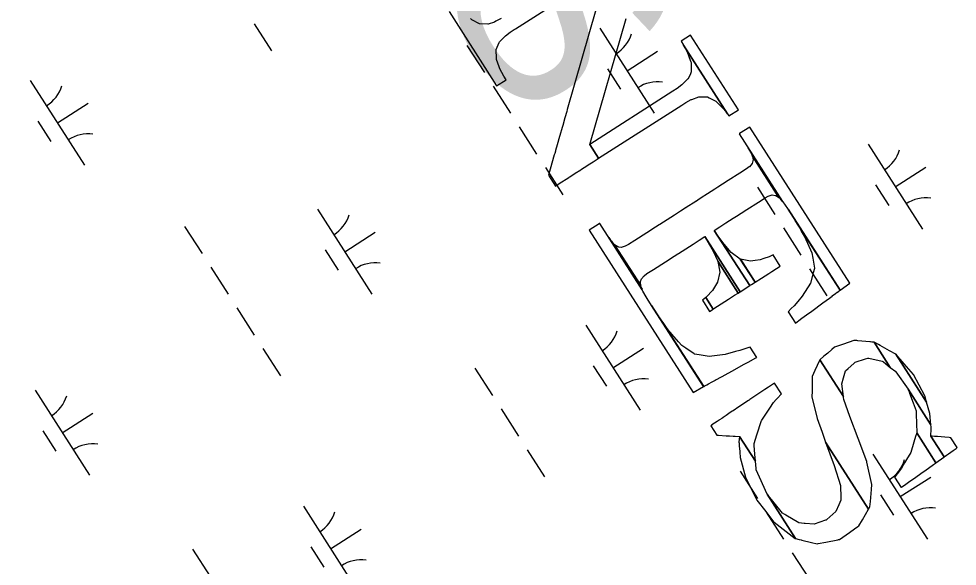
# Model space of a CAD drawing. Extents: x 3962991 to 3983549, y 181631 to 204078.
# Drawn here: x 3973732.7 to 3974198.1, y 197607.6 to 197879.1 of the extents above; entities that cross this region are included whole.
import ezdxf

# ---------------------------------------------------------------- set-up
doc = ezdxf.new("R2010")
doc.units = 0
for name, color, linetype in [('V-ANNO-MASK', 7, 'Continuous'), ('V-ANNO-MASK2', 7, 'Continuous'), ('V-TOPO-GNAM-IDEN', 7, 'Continuous'), ('V-WETL-SWMP', 7, 'Continuous')]:
    doc.layers.add(name, color=color, linetype=linetype)

msp = doc.modelspace()

# ---------------------------------------------------------------- linework, layer by layer
at = {"layer": 'V-ANNO-MASK2'}
for points in [[(3973946.13, 197882.67), (3973969.7, 197845.9), (3973974.39, 197848.91), (3973973.24, 197850.72), (3973971.31, 197854.28), (3973970.94, 197855.36), (3973969.72, 197858.96), (3973969.68, 197859.46), (3973969.41, 197863.81), (3973971.01, 197867.39), (3973971.17, 197867.75), (3973973.42, 197869.97), (3973974.06, 197870.6), (3973976.4, 197872.4), (3973978.44, 197873.75), (3973979.11, 197874.18), (3974020.31, 197900.59)], [(3974022.66, 197896.92), (3974004.76, 197834.17), (3974004.47, 197833.16), (3974003.57, 197830.02), (3974002.49, 197826.26), (3974002.17, 197825.12), (3974001.04, 197821.16), (3974000.92, 197820.73), (3973999.72, 197816.53), (3973998.95, 197813.81), (3973998.85, 197813.51), (3973998.53, 197812.33), (3973998.43, 197811.99), (3973998.31, 197811.61), (3973996.27, 197804.45), (3973995.43, 197801.5), (3973998.85, 197796.17), (3974000.79, 197797.41), (3974005.48, 197800.42), (3974005.74, 197800.58), (3974005.97, 197800.73), (3974006.73, 197801.22), (3974006.94, 197801.35), (3974008.72, 197802.5), (3974011.48, 197804.26), (3974011.76, 197804.44), (3974014.36, 197806.11), (3974015.1, 197806.59), (3974017.57, 197808.17), (3974019.64, 197809.5), (3974020.3, 197809.92), (3974015.93, 197816.75), (3974033.98, 197879.27)], [(3973971.98, 197879.29), (3973969.38, 197877.9), (3973968.61, 197877.47), (3973965.58, 197876.48), (3973965.26, 197876.36), (3973961.25, 197876.55), (3973957.42, 197878.59), (3973956.71, 197879.24)]]:
    msp.add_lwpolyline(points, dxfattribs=at)
for points in [[(3974061.18, 197868.01), (3974062.38, 197865.97), (3974084.21, 197831.91), (3974084.9, 197831), (3974089.6, 197834.01), (3974065.87, 197871.02)], [(3974057.13, 197843.16), (3974015.93, 197816.75), (3974020.3, 197809.92), (3974061.5, 197836.34), (3974063.59, 197837.63), (3974066.2, 197839), (3974066.46, 197839.11), (3974069.99, 197840.44), (3974070.36, 197840.44), (3974070.35, 197840.45), (3974073.15, 197840.41), (3974074.19, 197840.41), (3974074.3, 197840.4), (3974075.13, 197839.96), (3974077.77, 197838.54), (3974078.43, 197838.18), (3974078.59, 197838.09), (3974080.28, 197836.41), (3974080.27, 197836.43), (3974081.47, 197835.23), (3974082.06, 197834.64), (3974082.17, 197834.53), (3974082.16, 197834.55), (3974082.37, 197834.34), (3974084.21, 197831.91), (3974062.37, 197865.98), (3974063.97, 197863.04), (3974064.38, 197862.28), (3974064.42, 197862.16), (3974064.69, 197861.4), (3974065.23, 197859.89), (3974065.99, 197857.75), (3974066.13, 197857.36), (3974066.15, 197856.66), (3974066.23, 197853.84), (3974066.25, 197852.97), (3974066.26, 197852.78), (3974065.81, 197851.85), (3974064.64, 197849.36), (3974064.41, 197849.15), (3974061.76, 197846.44), (3974061.54, 197846.27), (3974059.17, 197844.52)], [(3974089.99, 197821.99), (3974089.97, 197821.98), (3974111.46, 197788.46), (3974111.62, 197788.26), (3974113.97, 197785.05), (3974114.27, 197784.64), (3974140.02, 197744.48), (3974144.79, 197747.97), (3974095.2, 197825.33), (3974090.22, 197822.14), (3974090.2, 197822.12)], [(3974096.27, 197811.59), (3974096.58, 197810.88), (3974109.66, 197790.48), (3974109.91, 197790.31), (3974110.68, 197789.38), (3974111.15, 197788.82), (3974111.46, 197788.46), (3974094.41, 197815.04), (3974095.65, 197813), (3974095.88, 197812.48)], [(3974029.76, 197765.92), (3974028.16, 197767.01), (3974041.14, 197746.76), (3974040.99, 197748.41), (3974041.12, 197748.88), (3974041.47, 197750.07), (3974042.84, 197751.63), (3974042.89, 197751.68), (3974044.27, 197752.72), (3974047.46, 197754.77), (3974053.48, 197758.63), (3974057.74, 197761.36), (3974059.55, 197762.52), (3974059.93, 197762.76), (3974063.48, 197765.04), (3974067.13, 197767.38), (3974070.19, 197769.34), (3974071.92, 197770.45), (3974072.59, 197770.88), (3974072.82, 197771.02), (3974072.89, 197771.07), (3974090.44, 197743.71), (3974095.21, 197746.76), (3974077.66, 197774.13), (3974077.74, 197774.18), (3974077.97, 197774.33), (3974078.63, 197774.75), (3974080.37, 197775.86), (3974083.43, 197777.83), (3974085.27, 197779.01), (3974087.08, 197780.17), (3974088.68, 197781.2), (3974091.01, 197782.69), (3974093.74, 197784.44), (3974099.55, 197788.16), (3974102.84, 197790.27), (3974104.37, 197791.1), (3974104.43, 197791.12), (3974106.42, 197791.71), (3974107.81, 197791.51), (3974108.13, 197791.46), (3974109.66, 197790.48), (3974096.57, 197810.89), (3974096.9, 197808.97), (3974096.81, 197808.67), (3974096.41, 197807.32), (3974095.04, 197805.75), (3974094.99, 197805.72), (3974093.62, 197804.66), (3974090.33, 197802.55), (3974084.51, 197798.82), (3974081.78, 197797.07), (3974079.46, 197795.58), (3974077.85, 197794.55), (3974076.04, 197793.39), (3974074.2, 197792.22), (3974071.14, 197790.25), (3974069.41, 197789.14), (3974068.75, 197788.72), (3974068.52, 197788.57), (3974068.44, 197788.52), (3974063.67, 197785.46), (3974063.59, 197785.41), (3974063.36, 197785.26), (3974062.7, 197784.84), (3974060.96, 197783.73), (3974057.9, 197781.76), (3974054.26, 197779.43), (3974050.71, 197777.15), (3974050.33, 197776.91), (3974048.52, 197775.75), (3974044.26, 197773.01), (3974038.24, 197769.15), (3974035.05, 197767.11), (3974033.51, 197766.3), (3974033.46, 197766.27), (3974031.47, 197765.68), (3974030.23, 197765.86)], [(3974114.26, 197784.65), (3974117.77, 197779.11), (3974140, 197744.44), (3974140.02, 197744.48)], [(3974020.5, 197777.44), (3974015.61, 197774.3), (3974067.2, 197693.82), (3974072.31, 197696.64), (3974046.55, 197736.82), (3974044.41, 197740.37), (3974043.89, 197741.25), (3974042.28, 197743.98), (3974041.96, 197744.7), (3974020.84, 197777.65), (3974020.73, 197777.59), (3974020.63, 197777.52), (3974020.61, 197777.51)], [(3974115.8, 197735.37), (3974114.23, 197733.82), (3974117.87, 197728.16), (3974119.6, 197729.44), (3974121.14, 197730.58), (3974123.36, 197732.22), (3974125.98, 197734.14), (3974131.56, 197738.24), (3974131.55, 197738.25), (3974134.72, 197740.56), (3974136.11, 197741.58), (3974136.15, 197741.63), (3974137.77, 197742.82), (3974138.63, 197743.44), (3974138.82, 197743.58), (3974139.43, 197744.04), (3974139.54, 197744.1), (3974139.65, 197744.2), (3974139.73, 197744.25), (3974139.78, 197744.28), (3974139.77, 197744.3), (3974139.8, 197744.31), (3974140, 197744.44), (3974117.76, 197779.13), (3974120.33, 197774.68), (3974120.64, 197774.13), (3974121.28, 197773.02), (3974122.24, 197771.35), (3974122.7, 197770.37), (3974123.06, 197769.57), (3974125.36, 197764.58), (3974126.1, 197762.98), (3974126.51, 197760.37), (3974127.29, 197755.45), (3974127.32, 197755.3), (3974126.7, 197753.07), (3974125.3, 197748), (3974121.27, 197741.49), (3974119.07, 197738.91), (3974117.2, 197736.72)], [(3974079.55, 197771.36), (3974077.66, 197774.13), (3974095.21, 197746.76), (3974095.29, 197746.81), (3974095.52, 197746.96), (3974096.18, 197747.39), (3974097.91, 197748.5), (3974090.56, 197759.96), (3974086.09, 197763.12), (3974082.48, 197767.29)], [(3974026.61, 197768.76), (3974025.29, 197770.7), (3974041.96, 197744.7), (3974041.8, 197745.07)], [(3974027, 197768.32), (3974026.62, 197768.75), (3974041.8, 197745.07), (3974041.56, 197745.61), (3974041.17, 197746.5), (3974041.14, 197746.76), (3974028.15, 197767.03), (3974027.64, 197767.61)], [(3974077.1, 197763.84), (3974079.38, 197758.82), (3974089.47, 197743.08), (3974090.13, 197743.51), (3974090.36, 197743.66), (3974090.44, 197743.71), (3974072.89, 197771.07), (3974074.62, 197768.21)], [(3974073.74, 197741.23), (3974073.43, 197740.88), (3974077.1, 197735.15), (3974077.48, 197735.4), (3974081.03, 197737.67), (3974084.67, 197740.01), (3974087.74, 197741.97), (3974089.47, 197743.08), (3974079.37, 197758.83), (3974080.4, 197753.42), (3974079.24, 197748.49), (3974076.73, 197744.37)], [(3974095.54, 197758.94), (3974090.57, 197759.95), (3974097.91, 197748.5), (3974100.98, 197750.46), (3974102.81, 197751.64), (3974104.62, 197752.8), (3974106.23, 197753.83), (3974108.55, 197755.32), (3974110.36, 197756.48), (3974106.8, 197762.04), (3974104.88, 197761.04), (3974102.19, 197760.14), (3974100.32, 197759.5), (3974097.94, 197759.23)], [(3974073.42, 197740.89), (3974071.73, 197739.53), (3974075.29, 197733.99), (3974077.1, 197735.15)], [(3974050.53, 197730.84), (3974046.55, 197736.82), (3974072.31, 197696.64), (3974072.41, 197696.7)], [(3974050.88, 197730.35), (3974050.54, 197730.82), (3974072.41, 197696.7), (3974072.45, 197696.71), (3974072.44, 197696.72), (3974072.55, 197696.77), (3974072.65, 197696.84), (3974072.71, 197696.85), (3974072.79, 197696.9), (3974072.92, 197696.97), (3974072.91, 197696.98), (3974073.03, 197697.03), (3974073.69, 197697.4), (3974074.01, 197697.58), (3974074.84, 197698.02), (3974076.59, 197699), (3974076.64, 197699.03), (3974078.17, 197699.85), (3974078.16, 197699.87), (3974081.49, 197701.68), (3974081.48, 197701.7), (3974087.77, 197705.15), (3974092.2, 197707.6), (3974094.09, 197708.64), (3974094.5, 197708.86), (3974098.2, 197710.88), (3974098.19, 197710.9), (3974098.68, 197711.15), (3974095.38, 197716.29), (3974094.84, 197716.12), (3974090.75, 197714.7), (3974090.29, 197714.58), (3974088.1, 197714), (3974082.98, 197712.62), (3974075.15, 197711.57), (3974070.13, 197712.39), (3974067.84, 197712.76), (3974067.71, 197712.85), (3974063.48, 197715.75), (3974061.49, 197717.11), (3974059.89, 197718.93), (3974056.56, 197722.72), (3974056.03, 197723.33), (3974055.37, 197724.07), (3974054.33, 197725.52), (3974053.64, 197726.48), (3974052.25, 197728.42)], [(3974132.05, 197711.7), (3974130.04, 197709.96), (3974141.7, 197691.78), (3974140.85, 197697.97), (3974141.76, 197701.06), (3974142.76, 197704.43), (3974144.06, 197705.6), (3974146.81, 197708.1), (3974147.53, 197708.73), (3974152.7, 197710.43), (3974153.86, 197710.81), (3974154.36, 197710.71), (3974160.93, 197709.33), (3974161.5, 197708.9), (3974162.79, 197707.89), (3974164.95, 197706.21), (3974156.95, 197718.68), (3974155.81, 197718.77), (3974155.12, 197718.85), (3974154.81, 197718.87), (3974148.77, 197719.42), (3974148.31, 197719.47), (3974146.82, 197719.6), (3974141.72, 197717.79), (3974140.81, 197717.47), (3974137.27, 197716.19), (3974135.94, 197715.06), (3974133.91, 197713.3)], [(3974159.02, 197717.53), (3974156.96, 197718.67), (3974164.95, 197706.21), (3974167.61, 197704.13), (3974167.68, 197704.07), (3974173.77, 197695.36), (3974185.1, 197677.7), (3974184.52, 197683.25), (3974182.89, 197688.94), (3974167.63, 197712.74), (3974164.51, 197714.48), (3974159.87, 197717.05), (3974159.08, 197717.5)], [(3974171.8, 197707.99), (3974167.64, 197712.73), (3974182.89, 197688.94), (3974181.99, 197692.08), (3974176.51, 197702.6)], [(3974131.1, 197673.99), (3974132.79, 197669.17), (3974154.17, 197635.82), (3974154.84, 197636.97), (3974155.07, 197639.7), (3974155.58, 197645.69), (3974155.8, 197648.16), (3974153.32, 197659.27), (3974153.22, 197659.53), (3974149.04, 197671), (3974144.88, 197681.81), (3974141.89, 197690.35), (3974141.76, 197691.28), (3974141.7, 197691.78), (3974130.03, 197709.97), (3974129.93, 197709.74), (3974129.72, 197709.33), (3974128.67, 197707.09), (3974127.49, 197704.61), (3974126.15, 197701.76), (3974126.15, 197701.65), (3974126.11, 197694.46), (3974126.1, 197691.67), (3974128.73, 197680.78)], [(3974076.35, 197677.59), (3974075.88, 197677.26), (3974078.88, 197672.58), (3974079.59, 197672.54), (3974079.73, 197672.54), (3974083.58, 197672.31), (3974085.09, 197672.22), (3974085.27, 197672.21), (3974086.95, 197672.12), (3974087.71, 197672.06), (3974088.04, 197672.04), (3974088.03, 197672.06), (3974090.17, 197671.92), (3974098.05, 197659.63), (3974097.78, 197663.08), (3974097.45, 197667.42), (3974097.38, 197668.37), (3974098.78, 197672.75), (3974101.06, 197679.81), (3974101.24, 197680.09), (3974101.5, 197680.47), (3974105.12, 197685.95), (3974106.97, 197688.73), (3974108.38, 197690.29), (3974108.86, 197690.78), (3974110.96, 197693.06), (3974107.52, 197698.42), (3974105.03, 197696.75), (3974104.47, 197696.39), (3974102.78, 197695.27), (3974100.24, 197693.55), (3974095.25, 197690.22), (3974094.89, 197689.99), (3974094.65, 197689.82), (3974089.88, 197686.63), (3974086.94, 197684.66), (3974086.55, 197684.41), (3974084.84, 197683.27), (3974083.48, 197682.36), (3974082.05, 197681.39), (3974081.82, 197681.25), (3974081.32, 197680.9), (3974080.18, 197680.15), (3974080.05, 197680.07), (3974079.04, 197679.4), (3974076.45, 197677.66)], [(3974177.77, 197683.07), (3974178.04, 197673.78), (3974187.57, 197658.9), (3974191.49, 197661.67), (3974191.68, 197661.82), (3974185.06, 197672.15), (3974185.08, 197673.11), (3974185.13, 197674.72), (3974185.2, 197676.69), (3974185.19, 197676.77), (3974185.1, 197677.7), (3974173.77, 197695.36), (3974174.44, 197693.53), (3974174.49, 197693.4), (3974176.27, 197688.54), (3974177.72, 197684.59), (3974177.75, 197683.55)], [(3974095.95, 197645.95), (3974098.71, 197640.41), (3974103.2, 197634.65), (3974107.08, 197629.67), (3974107.36, 197629.44), (3974107.35, 197629.46), (3974114.79, 197623.64), (3974117.68, 197621.39), (3974117.88, 197621.35), (3974103.83, 197643.26), (3974100.05, 197651.68), (3974098.38, 197655.41), (3974098.34, 197655.99), (3974098.05, 197659.63), (3974090.16, 197671.93), (3974089.9, 197669.15), (3974089.93, 197668.59), (3974090.04, 197667.3), (3974090.27, 197664.42), (3974090.29, 197664.11), (3974090.49, 197661.54), (3974093.09, 197651.71), (3974093.58, 197650.71)], [(3974167.22, 197651.96), (3974167.09, 197651.77), (3974170.39, 197646.63), (3974170.56, 197646.76), (3974172.71, 197648.29), (3974174.68, 197649.71), (3974176.86, 197651.25), (3974178.26, 197652.26), (3974181.26, 197654.38), (3974181.25, 197654.39), (3974182.02, 197654.93), (3974186.32, 197657.99), (3974187.29, 197658.67), (3974187.28, 197658.69), (3974187.58, 197658.89), (3974178.03, 197673.79), (3974177.9, 197673.32), (3974177.44, 197671.84), (3974175.43, 197665.22), (3974175.08, 197664.02), (3974173, 197660.46), (3974172.03, 197658.78), (3974170.53, 197656.18), (3974168.94, 197654.17)], [(3974185.74, 197672.09), (3974185.06, 197672.15), (3974191.68, 197661.82), (3974192.13, 197662.12), (3974192.12, 197662.14), (3974192.87, 197662.66), (3974193.78, 197663.31), (3974193.81, 197663.33), (3974196.2, 197665.04), (3974197.58, 197666.03), (3974198.13, 197666.41), (3974194.99, 197671.3), (3974194.15, 197671.39), (3974192.02, 197671.56), (3974188.33, 197671.87), (3974188.29, 197671.88), (3974186.88, 197672)], [(3974111.45, 197633.9), (3974103.83, 197643.26), (3974117.88, 197621.35), (3974119.8, 197620.87), (3974120.66, 197620.66), (3974121.05, 197620.57), (3974125.78, 197619.41), (3974128.69, 197618.69), (3974129.16, 197618.8), (3974132.9, 197619.53), (3974138.94, 197620.72), (3974139.26, 197620.8), (3974139.71, 197620.87), (3974144.63, 197624.32), (3974147.14, 197626.07), (3974147.13, 197626.08), (3974148.8, 197627.24), (3974149.35, 197627.62), (3974151.12, 197630.65), (3974152.67, 197633.28), (3974154.17, 197635.82), (3974132.78, 197669.19), (3974137.14, 197657.5), (3974140.21, 197647.67), (3974140.4, 197641.57), (3974140.45, 197640.27), (3974139.47, 197638.04), (3974137.99, 197634.67), (3974133.39, 197630.73), (3974133.07, 197630.44), (3974132.78, 197630.34), (3974127.23, 197628.38), (3974122.75, 197628.81), (3974122.18, 197628.85), (3974119.58, 197629.09), (3974113.14, 197632.9), (3974112.61, 197633.22)]]:
    msp.add_lwpolyline(points, close=True, dxfattribs=at)
at = {"layer": 'V-WETL-SWMP'}
for p, q in [((3973849.43, 197876.63), (3973858.07, 197863.16)), ((3974020.88, 197874.39), (3974047.87, 197832.3)), ((3973955, 197865.91), (3973963.64, 197852.44)), ((3974034.37, 197853.34), (3974049.53, 197863.06)), ((3974024.64, 197854.23), (3974031.12, 197844.13)), ((3973738.4, 197848.57), (3973765.39, 197806.47)), ((3973967.95, 197845.71), (3973976.59, 197832.24)), ((3973751.89, 197827.52), (3973767.05, 197837.23)), ((3973742.16, 197828.41), (3973748.64, 197818.3)), ((3973980.91, 197825.5), (3973989.54, 197812.04)), ((3974153.91, 197816.85), (3974180.89, 197774.75)), ((3973993.86, 197805.3), (3974002.5, 197791.83)), ((3974167.4, 197795.8), (3974182.55, 197805.51)), ((3974099, 197795.55), (3974107.64, 197782.08)), ((3974157.66, 197796.69), (3974164.14, 197786.58)), ((3973880.85, 197784.61), (3973907.84, 197742.52)), ((3973814.97, 197776.14), (3973823.6, 197762.67)), ((3973894.34, 197763.57), (3973909.5, 197773.28)), ((3974111.95, 197775.34), (3974120.59, 197761.88)), ((3973884.61, 197764.46), (3973891.09, 197754.35)), ((3973827.92, 197755.94), (3973836.56, 197742.47)), ((3974124.91, 197755.14), (3974133.54, 197741.67)), ((3973840.88, 197735.73), (3973849.51, 197722.26)), ((3974013.87, 197727.07), (3974040.86, 197684.98)), ((3973853.83, 197715.53), (3973862.46, 197702.06)), ((3974027.37, 197706.03), (3974042.52, 197715.74)), ((3974017.63, 197706.91), (3974024.11, 197696.81)), ((3973958.97, 197705.78), (3973967.6, 197692.31)), ((3973740.82, 197694.84), (3973767.8, 197652.75)), ((3973754.31, 197673.79), (3973769.46, 197683.51)), ((3973971.92, 197685.57), (3973980.56, 197672.1)), ((3973744.58, 197674.68), (3973751.05, 197664.58)), ((3973984.87, 197665.37), (3973993.51, 197651.9)), ((3974156.32, 197663.12), (3974183.31, 197621.03)), ((3974090.44, 197654.65), (3974099.08, 197641.18)), ((3974169.82, 197642.08), (3974184.97, 197651.79)), ((3974160.08, 197642.96), (3974166.56, 197632.86)), ((3973873.84, 197637.3), (3973900.83, 197595.21)), ((3974103.4, 197634.44), (3974112.03, 197620.97)), ((3973887.33, 197616.25), (3973902.49, 197625.97)), ((3973818.94, 197616), (3973827.57, 197602.53)), ((3973877.6, 197617.14), (3973884.08, 197607.04)), ((3974116.35, 197614.24), (3974124.98, 197600.77))]:
    msp.add_line(p, q, dxfattribs=at)
for centre, start, end in [((3974019.67, 197876.72), 301.8919, 343.4355), ((3974049.48, 197830.22), 81.8919, 123.4355), ((3973737.19, 197850.9), 301.8919, 343.4355), ((3973767, 197804.39), 81.8919, 123.4355), ((3974152.69, 197819.18), 301.8919, 343.4355), ((3974182.51, 197772.67), 81.8919, 123.4355), ((3973879.63, 197786.95), 301.8919, 343.4355), ((3973909.45, 197740.44), 81.8919, 123.4355), ((3974012.66, 197729.41), 301.8919, 343.4355), ((3974042.47, 197682.9), 81.8919, 123.4355), ((3973739.6, 197697.18), 301.8919, 343.4355), ((3973769.42, 197650.67), 81.8919, 123.4355), ((3974155.11, 197665.46), 301.8919, 343.4355), ((3973872.63, 197639.63), 301.8919, 343.4355), ((3974184.92, 197618.95), 81.8919, 123.4355), ((3973902.44, 197593.13), 81.8919, 123.4355)]:
    msp.add_arc(centre, 17.62, start, end, dxfattribs=at)

# ---------------------------------------------------------------- texts
at = {"layer": 'V-ANNO-MASK'}
msp.add_text('PLAQUEMINES', height=99.9998, rotation=302.6654, dxfattribs=at).set_placement((3973462.59, 198636.86))
at = {"layer": 'V-TOPO-GNAM-IDEN'}
msp.add_text('PLAQUEMINES', height=99.9998, rotation=302.6654, dxfattribs=at).set_placement((3973462.59, 198636.86))

doc.saveas('drawing.dxf')
